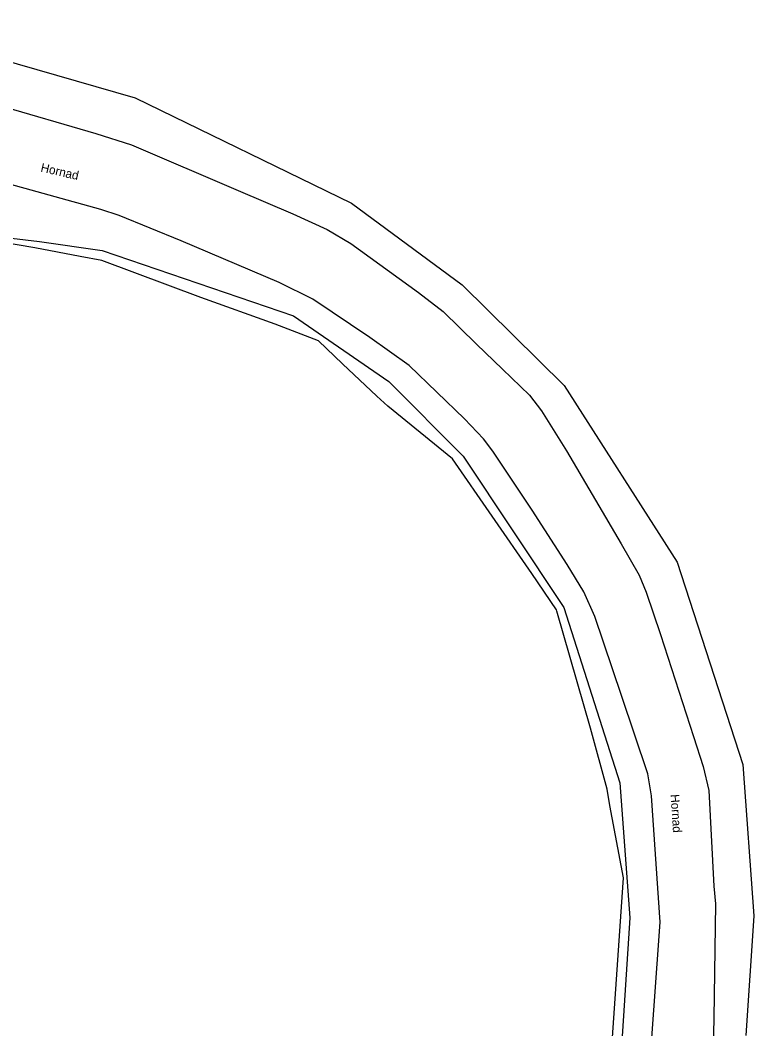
# Model space of a CAD drawing. Extents: x -263587 to -261993, y -1238795 to -1236748.
# Drawn here: x -262260.6 to -261993.2, y -1237919.7 to -1237552 of the extents above; entities that cross this region are included whole.
import ezdxf

# ---------------------------------------------------------------- set-up
doc = ezdxf.new("R2010")
doc.units = 0
doc.layers.add('Vrstva 1', color=7, linetype='Continuous')

msp = doc.modelspace()

# ---------------------------------------------------------------- linework, layer by layer
at = {"layer": 'Vrstva 1'}
for p, q in [((-262317.63, -1237552.02), (-262218.71, -1237580.27)), ((-262218.71, -1237580.27), (-262139.84, -1237618.74)), ((-262269.31, -1237582.75), (-262233.08, -1237593.37)), ((-262233.08, -1237593.37), (-262220.04, -1237597.49)), ((-262220.04, -1237597.49), (-262181.13, -1237614.1)), ((-262231.2, -1237621.04), (-262295.26, -1237603.39)), ((-262181.13, -1237614.1), (-262161.3, -1237622.64)), ((-262224.52, -1237623.18), (-262231.2, -1237621.04)), ((-262139.84, -1237618.74), (-262099.55, -1237648.46)), ((-262201.9, -1237632.46), (-262224.52, -1237623.18)), ((-262161.3, -1237622.64), (-262148.72, -1237628.26)), ((-262255.31, -1237635.04), (-262288.14, -1237629.27)), ((-262287.92, -1237628.63), (-262253.52, -1237632.72)), ((-262148.72, -1237628.26), (-262140.09, -1237633.44)), ((-262253.52, -1237632.72), (-262230.73, -1237635.96)), ((-262166.21, -1237647.65), (-262201.9, -1237632.46)), ((-262238.77, -1237638.22), (-262255.31, -1237635.04)), ((-262230.73, -1237635.96), (-262161.04, -1237659.76)), ((-262140.09, -1237633.44), (-262115.44, -1237651.25)), ((-262230.89, -1237639.62), (-262238.77, -1237638.22)), ((-262194.74, -1237653.12), (-262230.89, -1237639.62)), ((-262153.92, -1237653.69), (-262166.21, -1237647.65)), ((-262115.44, -1237651.25), (-262106.48, -1237658.26)), ((-262099.55, -1237648.46), (-262062.32, -1237685.22)), ((-262167.66, -1237662.88), (-262194.74, -1237653.12)), ((-262133.15, -1237667.65), (-262153.92, -1237653.69)), ((-262106.48, -1237658.26), (-262094.24, -1237670.06)), ((-262161.04, -1237659.76), (-262126.22, -1237683.75)), ((-262151.93, -1237668.96), (-262167.66, -1237662.88)), ((-262143.09, -1237677.31), (-262151.93, -1237668.96)), ((-262118.81, -1237677.91), (-262133.15, -1237667.65)), ((-262094.24, -1237670.06), (-262084.78, -1237679.24)), ((-262130.68, -1237689.12), (-262143.09, -1237677.31)), ((-262098.68, -1237697.36), (-262118.81, -1237677.91)), ((-262084.78, -1237679.24), (-262075.03, -1237688.74)), ((-262126.22, -1237683.75), (-262099.22, -1237710.98)), ((-262062.32, -1237685.22), (-262021.16, -1237749.53)), ((-262126.58, -1237692.68), (-262130.68, -1237689.12)), ((-262075.03, -1237688.74), (-262070.56, -1237694.39)), ((-262103.01, -1237711.97), (-262126.58, -1237692.68)), ((-262070.56, -1237694.39), (-262061.54, -1237708.99)), ((-262091.79, -1237704.62), (-262098.68, -1237697.36)), ((-262088.31, -1237709.07), (-262091.79, -1237704.62)), ((-262074.05, -1237730.61), (-262088.31, -1237709.07)), ((-262061.54, -1237708.99), (-262041.6, -1237742.87)), ((-262074.17, -1237753.7), (-262103.01, -1237711.97)), ((-262099.22, -1237710.98), (-262062.45, -1237766.11)), ((-262061.28, -1237750.43), (-262074.05, -1237730.61)), ((-262041.6, -1237742.87), (-262035.03, -1237754.37)), ((-262055.21, -1237760.38), (-262061.28, -1237750.43)), ((-262021.16, -1237749.53), (-261997.19, -1237823.36)), ((-262065.12, -1237766.91), (-262074.17, -1237753.7)), ((-262035.03, -1237754.37), (-262032.44, -1237760.46)), ((-262051.17, -1237769.42), (-262055.21, -1237760.38)), ((-262032.44, -1237760.46), (-262027.29, -1237775.9)), ((-262065.01, -1237767.43), (-262065.12, -1237766.91)), ((-262052.77, -1237810.09), (-262065.01, -1237767.43)), ((-262062.45, -1237766.11), (-262042.04, -1237829.95)), ((-262041.42, -1237798.12), (-262051.17, -1237769.42)), ((-262027.29, -1237775.9), (-262015.17, -1237813.18)), ((-262031.85, -1237826.79), (-262041.42, -1237798.12)), ((-262046.73, -1237832.35), (-262052.77, -1237810.09)), ((-262015.17, -1237813.18), (-262011.66, -1237824)), ((-262011.66, -1237824), (-262009.64, -1237832.85)), ((-261997.19, -1237823.36), (-261993.22, -1237878.45)), ((-262030.55, -1237834.69), (-262031.85, -1237826.79)), ((-262042.04, -1237829.95), (-262038.39, -1237879.25)), ((-262045.65, -1237838.26), (-262046.73, -1237832.35)), ((-262027.39, -1237880.79), (-262030.55, -1237834.69)), ((-262009.64, -1237832.85), (-262007.82, -1237867.64)), ((-262040.7, -1237864.6), (-262045.65, -1237838.26)), ((-262046.12, -1237943.19), (-262040.7, -1237864.6)), ((-262007.82, -1237867.64), (-262007.23, -1237874.07)), ((-262007.23, -1237874.07), (-262007.79, -1237915.77)), ((-262038.39, -1237879.25), (-262044.94, -1237977.83)), ((-261993.22, -1237878.45), (-261996.13, -1237922.1)), ((-262033.19, -1237962.27), (-262027.39, -1237880.79)), ((-262007.79, -1237915.77), (-262008.05, -1237926.8))]:
    msp.add_line(p, q, dxfattribs=at)

# ---------------------------------------------------------------- texts
for rotation, p in [(347.09783, (-262253.365, -1237607.17)), (273.87383, (-262023.595, -1237834.28))]:
    msp.add_text('Hornad', height=3.2, rotation=rotation, dxfattribs=at).set_placement(p)

doc.saveas('drawing.dxf')
